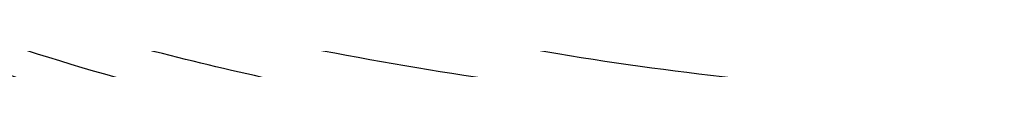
# Model space of a CAD drawing. Header units: millimetres. Extents: x -1444 to -1044, y -6 to 234.
# Tile 281 of 656: x -1435.3409 to -1434.3653, y -4.2413 to -4.2304. Entities that reach past the tile are written whole.
import ezdxf

# ---------------------------------------------------------------- set-up
doc = ezdxf.new("R2010")
doc.units = ezdxf.units.MM
doc.layers.add('Default', color=7, linetype='Continuous', true_color=0x000000)

msp = doc.modelspace()

# ---------------------------------------------------------------- linework, layer by layer
at = {"layer": 'Default'}
for points, knots in [([(-1436.315763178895, -4.253414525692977, 9.178992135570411), (-1436.315817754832, -4.088051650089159, 9.181085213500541), (-1436.284305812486, -3.835975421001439, 9.18427586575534), (-1436.178974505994, -3.510648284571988, 9.18839368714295), (-1436.063952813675, -3.269455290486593, 9.19144658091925), (-1435.914845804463, -3.041820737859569, 9.19432785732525), (-1435.73443678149, -2.83474450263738, 9.19694891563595), (-1435.52736084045, -2.654334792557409, 9.19923244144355), (-1435.299726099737, -2.50522689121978, 9.201119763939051), (-1435.058532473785, -2.390204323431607, 9.20257565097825), (-1434.733205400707, -2.284872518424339, 9.20390887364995), (-1434.481126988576, -2.253359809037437, 9.20430773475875), (-1434.315763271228, -2.253414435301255, 9.20430703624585)], [0, 0, 0, 0, 0.4976131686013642, 0.7586122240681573, 1.026730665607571, 1.299810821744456, 1.575438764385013, 1.851063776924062, 2.12413545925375, 2.392240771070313, 2.653223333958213, 3.150799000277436, 3.150799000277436, 3.150799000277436, 3.150799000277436]), ([(-1436.315763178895, -4.253414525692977, 9.178992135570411), (-1436.315817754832, -4.088051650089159, 9.181085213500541), (-1436.284305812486, -3.835975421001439, 9.18427586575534), (-1436.178974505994, -3.510648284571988, 9.18839368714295), (-1436.063952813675, -3.269455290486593, 9.19144658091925), (-1435.914845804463, -3.041820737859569, 9.19432785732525), (-1435.73443678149, -2.83474450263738, 9.19694891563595), (-1435.52736084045, -2.654334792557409, 9.19923244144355), (-1435.299726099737, -2.50522689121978, 9.201119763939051), (-1435.058532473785, -2.390204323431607, 9.20257565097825), (-1434.733205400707, -2.284872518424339, 9.20390887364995), (-1434.481126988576, -2.253359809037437, 9.20430773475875), (-1434.315763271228, -2.253414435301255, 9.20430703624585)], [0, 0, 0, 0, 0.4976131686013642, 0.7586122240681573, 1.026730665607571, 1.299810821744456, 1.575438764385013, 1.851063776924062, 2.12413545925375, 2.392240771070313, 2.653223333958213, 3.150799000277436, 3.150799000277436, 3.150799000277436, 3.150799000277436]), ([(-1436.315763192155, -4.230421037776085, 8.87564777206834), (-1436.315817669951, -4.06690887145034, 8.90065951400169), (-1436.284306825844, -3.817655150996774, 8.93878676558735), (-1436.178976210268, -3.495966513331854, 8.9879940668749), (-1436.063955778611, -3.257472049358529, 9.02447551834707), (-1435.914850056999, -3.032383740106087, 9.05890628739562), (-1435.734442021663, -2.827623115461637, 9.09022761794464), (-1435.527366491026, -2.649230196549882, 9.11751559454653), (-1435.299731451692, -2.50178869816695, 9.14006906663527), (-1435.058536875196, -2.388051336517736, 9.15746696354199), (-1434.73320988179, -2.283896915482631, 9.173398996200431), (-1434.481128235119, -2.252735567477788, 9.17816560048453), (-1434.315763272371, -2.252789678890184, 9.17815731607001)], [0, 0, 0, 0, 0.497727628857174, 0.7587820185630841, 1.026951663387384, 1.300076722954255, 1.575741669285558, 1.851395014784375, 2.124486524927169, 2.392604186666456, 2.653593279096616, 3.151172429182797, 3.151172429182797, 3.151172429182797, 3.151172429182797]), ([(-1436.315763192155, -4.230421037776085, 8.87564777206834), (-1436.315817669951, -4.06690887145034, 8.90065951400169), (-1436.284306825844, -3.817655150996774, 8.93878676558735), (-1436.178976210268, -3.495966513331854, 8.9879940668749), (-1436.063955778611, -3.257472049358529, 9.02447551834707), (-1435.914850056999, -3.032383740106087, 9.05890628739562), (-1435.734442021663, -2.827623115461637, 9.09022761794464), (-1435.527366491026, -2.649230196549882, 9.11751559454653), (-1435.299731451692, -2.50178869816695, 9.14006906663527), (-1435.058536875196, -2.388051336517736, 9.15746696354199), (-1434.73320988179, -2.283896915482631, 9.173398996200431), (-1434.481128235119, -2.252735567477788, 9.17816560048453), (-1434.315763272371, -2.252789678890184, 9.17815731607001)], [0, 0, 0, 0, 0.497727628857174, 0.7587820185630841, 1.026951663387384, 1.300076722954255, 1.575741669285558, 1.851395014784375, 2.124486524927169, 2.392604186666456, 2.653593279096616, 3.151172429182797, 3.151172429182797, 3.151172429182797, 3.151172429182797]), ([(-1436.315763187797, -4.243110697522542, 8.975339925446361), (-1436.315817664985, -4.078544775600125, 8.99207308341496), (-1436.284306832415, -3.827684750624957, 9.01758067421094), (-1436.178976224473, -3.503922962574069, 9.050500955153), (-1436.063955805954, -3.263891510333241, 9.07490748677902), (-1435.914850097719, -3.037352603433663, 9.09794208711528), (-1435.73444207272, -2.831272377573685, 9.11889643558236), (-1435.527366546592, -2.651729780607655, 9.13715242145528), (-1435.299731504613, -2.503338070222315, 9.15224096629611), (-1435.058536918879, -2.38886770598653, 9.163880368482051), (-1434.733209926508, -2.284042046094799, 9.174539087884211), (-1434.481128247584, -2.252679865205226, 9.177728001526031), (-1434.31576327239, -2.252734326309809, 9.177722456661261)], [-3.151176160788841, -3.151176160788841, -3.151176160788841, -3.151176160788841, -2.653447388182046, -2.3923924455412, -2.124222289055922, -1.85109678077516, -1.575431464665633, -1.299777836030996, -1.026686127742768, -0.7585683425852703, -0.497579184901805, 0, 0, 0, 0]), ([(-1436.315763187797, -4.243110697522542, 8.975339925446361), (-1436.315817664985, -4.078544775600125, 8.99207308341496), (-1436.284306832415, -3.827684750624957, 9.01758067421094), (-1436.178976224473, -3.503922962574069, 9.050500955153), (-1436.063955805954, -3.263891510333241, 9.07490748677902), (-1435.914850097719, -3.037352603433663, 9.09794208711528), (-1435.73444207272, -2.831272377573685, 9.11889643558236), (-1435.527366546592, -2.651729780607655, 9.13715242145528), (-1435.299731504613, -2.503338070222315, 9.15224096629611), (-1435.058536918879, -2.38886770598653, 9.163880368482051), (-1434.733209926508, -2.284042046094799, 9.174539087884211), (-1434.481128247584, -2.252679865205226, 9.177728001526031), (-1434.31576327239, -2.252734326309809, 9.177722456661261)], [-3.151176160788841, -3.151176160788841, -3.151176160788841, -3.151176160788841, -2.653447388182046, -2.3923924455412, -2.124222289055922, -1.85109678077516, -1.575431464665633, -1.299777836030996, -1.026686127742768, -0.7585683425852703, -0.497579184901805, 0, 0, 0, 0]), ([(-1436.315763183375, -4.250819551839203, 9.0765006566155), (-1436.315817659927, -4.08561713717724, 9.08488116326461), (-1436.284306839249, -3.833786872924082, 9.0976561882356), (-1436.178976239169, -3.508772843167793, 9.11414372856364), (-1436.063955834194, -3.267813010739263, 9.126367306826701), (-1435.914850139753, -3.040397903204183, 9.13790377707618), (-1435.734442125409, -2.833520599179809, 9.148398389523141), (-1435.527366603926, -2.653283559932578, 9.157541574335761), (-1435.299731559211, -2.504317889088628, 9.16509840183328), (-1435.058536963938, -2.389404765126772, 9.17092778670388), (-1434.73320997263, -2.284173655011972, 9.17626601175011), (-1434.481128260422, -2.252690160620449, 9.17786311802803), (-1434.315763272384, -2.252744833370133, 9.17786033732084)], [0, 0, 0, 0, 0.4977299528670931, 0.7587854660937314, 1.02695615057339, 1.300082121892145, 1.575747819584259, 1.85140174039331, 2.124493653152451, 2.39261156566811, 2.653600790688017, 3.151180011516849, 3.151180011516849, 3.151180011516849, 3.151180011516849]), ([(-1436.315763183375, -4.250819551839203, 9.0765006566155), (-1436.315817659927, -4.08561713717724, 9.08488116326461), (-1436.284306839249, -3.833786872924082, 9.0976561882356), (-1436.178976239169, -3.508772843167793, 9.11414372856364), (-1436.063955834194, -3.267813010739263, 9.126367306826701), (-1435.914850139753, -3.040397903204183, 9.13790377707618), (-1435.734442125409, -2.833520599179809, 9.148398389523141), (-1435.527366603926, -2.653283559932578, 9.157541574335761), (-1435.299731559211, -2.504317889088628, 9.16509840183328), (-1435.058536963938, -2.389404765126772, 9.17092778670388), (-1434.73320997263, -2.284173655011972, 9.17626601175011), (-1434.481128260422, -2.252690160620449, 9.17786311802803), (-1434.315763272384, -2.252744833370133, 9.17786033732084)], [0, 0, 0, 0, 0.4977299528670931, 0.7587854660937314, 1.02695615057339, 1.300082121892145, 1.575747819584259, 1.85140174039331, 2.124493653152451, 2.39261156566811, 2.653600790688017, 3.151180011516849, 3.151180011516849, 3.151180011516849, 3.151180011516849]), ([(-1436.315762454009, -4.246022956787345, 39.35368063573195), (-1436.315816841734, -4.080914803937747, 39.34313482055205), (-1436.284306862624, -3.829229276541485, 39.32705911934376), (-1436.178976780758, -3.504398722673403, 39.30631148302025), (-1436.063957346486, -3.263575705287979, 39.29092958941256), (-1435.914852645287, -3.036289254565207, 39.27641230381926), (-1435.734445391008, -2.829528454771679, 39.26320603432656), (-1435.527370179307, -2.649392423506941, 39.25170034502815), (-1435.299734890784, -2.500509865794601, 39.24219088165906), (-1435.058539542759, -2.385660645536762, 39.23485520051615), (-1434.733212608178, -2.280488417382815, 39.22813760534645), (-1434.481128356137, -2.249021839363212, 39.22612775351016), (-1434.315762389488, -2.249076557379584, 39.22613123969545)], [0, 0, 0, 0, 0.4978196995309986, 0.7589186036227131, 1.02712944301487, 1.300290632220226, 1.575985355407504, 1.851661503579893, 2.124768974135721, 2.392896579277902, 2.65389093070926, 3.151472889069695, 3.151472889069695, 3.151472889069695, 3.151472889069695]), ([(-1436.315762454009, -4.246022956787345, 39.35368063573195), (-1436.315816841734, -4.080914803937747, 39.34313482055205), (-1436.284306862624, -3.829229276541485, 39.32705911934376), (-1436.178976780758, -3.504398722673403, 39.30631148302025), (-1436.063957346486, -3.263575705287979, 39.29092958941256), (-1435.914852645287, -3.036289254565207, 39.27641230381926), (-1435.734445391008, -2.829528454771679, 39.26320603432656), (-1435.527370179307, -2.649392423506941, 39.25170034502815), (-1435.299734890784, -2.500509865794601, 39.24219088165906), (-1435.058539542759, -2.385660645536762, 39.23485520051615), (-1434.733212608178, -2.280488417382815, 39.22813760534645), (-1434.481128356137, -2.249021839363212, 39.22612775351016), (-1434.315762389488, -2.249076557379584, 39.22613123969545)], [0, 0, 0, 0, 0.4978196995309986, 0.7589186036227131, 1.02712944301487, 1.300290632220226, 1.575985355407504, 1.851661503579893, 2.124768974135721, 2.392896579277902, 2.65389093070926, 3.151472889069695, 3.151472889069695, 3.151472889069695, 3.151472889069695]), ([(-1436.315761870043, -4.253418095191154, 39.12211118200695), (-1436.31581643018, -4.088055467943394, 39.11947144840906), (-1436.284304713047, -3.835979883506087, 39.11544748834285), (-1436.178973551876, -3.510652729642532, 39.11025418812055), (-1436.063952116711, -3.26945992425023, 39.10640394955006), (-1435.91484536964, -3.041825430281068, 39.10277014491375), (-1435.734436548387, -2.834749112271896, 39.09946451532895), (-1435.527360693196, -2.654339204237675, 39.09658456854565), (-1435.299725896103, -2.505231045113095, 39.09420430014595), (-1435.058532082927, -2.390208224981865, 39.09236814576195), (-1434.733205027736, -2.284876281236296, 39.09068668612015), (-1434.481125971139, -2.253363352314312, 39.09018362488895), (-1434.315762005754, -2.25341799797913, 39.09018449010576)], [0, 0, 0, 0, 0.4976360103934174, 0.7586461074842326, 1.026774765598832, 1.299863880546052, 1.575499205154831, 1.851129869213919, 2.124205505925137, 2.392313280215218, 2.653297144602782, 3.15087350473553, 3.15087350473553, 3.15087350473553, 3.15087350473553]), ([(-1436.315761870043, -4.253418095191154, 39.12211118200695), (-1436.31581643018, -4.088055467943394, 39.11947144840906), (-1436.284304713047, -3.835979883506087, 39.11544748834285), (-1436.178973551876, -3.510652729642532, 39.11025418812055), (-1436.063952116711, -3.26945992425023, 39.10640394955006), (-1435.91484536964, -3.041825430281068, 39.10277014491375), (-1435.734436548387, -2.834749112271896, 39.09946451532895), (-1435.527360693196, -2.654339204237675, 39.09658456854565), (-1435.299725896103, -2.505231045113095, 39.09420430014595), (-1435.058532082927, -2.390208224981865, 39.09236814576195), (-1434.733205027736, -2.284876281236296, 39.09068668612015), (-1434.481125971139, -2.253363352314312, 39.09018362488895), (-1434.315762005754, -2.25341799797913, 39.09018449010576)], [0, 0, 0, 0, 0.4976360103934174, 0.7586461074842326, 1.026774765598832, 1.299863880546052, 1.575499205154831, 1.851129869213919, 2.124205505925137, 2.392313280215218, 2.653297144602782, 3.15087350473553, 3.15087350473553, 3.15087350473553, 3.15087350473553]), ([(-1434.315761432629, -4.485117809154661, 43.21656728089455), (-1434.481127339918, -4.485155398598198, 43.21660723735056), (-1434.733211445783, -4.463548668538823, 43.19364409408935), (-1435.058538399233, -4.391331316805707, 43.11689310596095), (-1435.299733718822, -4.312469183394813, 43.03308018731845), (-1435.52736901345, -4.210237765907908, 42.92443091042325), (-1435.734444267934, -4.086545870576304, 42.79297391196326), (-1435.914851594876, -3.944571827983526, 42.64208705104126), (-1436.063956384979, -3.788503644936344, 42.47622124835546), (-1436.178975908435, -3.623140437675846, 42.30047689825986), (-1436.28430606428, -3.400092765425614, 42.06342677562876), (-1436.315816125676, -3.227270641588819, 41.87975525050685), (-1436.315761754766, -3.11389767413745, 41.75926497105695)], [-3.151455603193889, -3.151455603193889, -3.151455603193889, -3.151455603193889, -2.653873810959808, -2.392879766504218, -2.124752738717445, -1.851646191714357, -1.575971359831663, -1.300278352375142, -1.027119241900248, -0.758910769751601, -0.4978144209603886, 0, 0, 0, 0]), ([(-1434.315761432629, -4.485117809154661, 43.21656728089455), (-1434.481127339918, -4.485155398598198, 43.21660723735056), (-1434.733211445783, -4.463548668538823, 43.19364409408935), (-1435.058538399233, -4.391331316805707, 43.11689310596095), (-1435.299733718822, -4.312469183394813, 43.03308018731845), (-1435.52736901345, -4.210237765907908, 42.92443091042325), (-1435.734444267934, -4.086545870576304, 42.79297391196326), (-1435.914851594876, -3.944571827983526, 42.64208705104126), (-1436.063956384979, -3.788503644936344, 42.47622124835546), (-1436.178975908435, -3.623140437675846, 42.30047689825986), (-1436.28430606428, -3.400092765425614, 42.06342677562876), (-1436.315816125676, -3.227270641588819, 41.87975525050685), (-1436.315761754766, -3.11389767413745, 41.75926497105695)], [-3.151455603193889, -3.151455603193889, -3.151455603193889, -3.151455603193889, -2.653873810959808, -2.392879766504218, -2.124752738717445, -1.851646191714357, -1.575971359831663, -1.300278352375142, -1.027119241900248, -0.758910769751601, -0.4978144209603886, 0, 0, 0, 0]), ([(-1434.315762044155, -4.332452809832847, 5.764929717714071), (-1434.481126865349, -4.332481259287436, 5.76488292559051), (-1434.733208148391, -4.316106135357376, 5.79181876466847), (-1435.058535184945, -4.261373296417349, 5.881850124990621), (-1435.299729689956, -4.201604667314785, 5.98016497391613), (-1435.527364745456, -4.124124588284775, 6.107613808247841), (-1435.734440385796, -4.030379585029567, 6.261817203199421), (-1435.914848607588, -3.922778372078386, 6.43881300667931), (-1436.063954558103, -3.804494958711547, 6.63338021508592), (-1436.178975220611, -3.679166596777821, 6.839535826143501), (-1436.28430602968, -3.510119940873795, 7.117604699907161), (-1436.315817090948, -3.379137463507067, 7.33306089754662), (-1436.315762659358, -3.293212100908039, 7.474401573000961)], [0, 0, 0, 0, 0.497578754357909, 0.7585670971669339, 1.026683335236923, 1.299772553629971, 1.575422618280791, 1.851083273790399, 2.124203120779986, 2.392366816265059, 2.65341477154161, 3.151129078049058, 3.151129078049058, 3.151129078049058, 3.151129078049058]), ([(-1434.315762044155, -4.332452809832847, 5.764929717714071), (-1434.481126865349, -4.332481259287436, 5.76488292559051), (-1434.733208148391, -4.316106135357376, 5.79181876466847), (-1435.058535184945, -4.261373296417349, 5.881850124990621), (-1435.299729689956, -4.201604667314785, 5.98016497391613), (-1435.527364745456, -4.124124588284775, 6.107613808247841), (-1435.734440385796, -4.030379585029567, 6.261817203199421), (-1435.914848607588, -3.922778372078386, 6.43881300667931), (-1436.063954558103, -3.804494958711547, 6.63338021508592), (-1436.178975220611, -3.679166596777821, 6.839535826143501), (-1436.28430602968, -3.510119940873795, 7.117604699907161), (-1436.315817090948, -3.379137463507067, 7.33306089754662), (-1436.315762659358, -3.293212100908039, 7.474401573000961)], [0, 0, 0, 0, 0.497578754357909, 0.7585670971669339, 1.026683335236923, 1.299772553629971, 1.575422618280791, 1.851083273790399, 2.124203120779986, 2.392366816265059, 2.65341477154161, 3.151129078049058, 3.151129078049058, 3.151129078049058, 3.151129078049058]), ([(-1434.31576322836, -4.494292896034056, 5.86873063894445), (-1434.481128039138, -4.494323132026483, 5.86868499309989), (-1434.733209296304, -4.476671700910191, 5.89480222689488), (-1435.058536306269, -4.41767421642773, 5.98209832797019), (-1435.29973077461, -4.353248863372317, 6.07742644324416), (-1435.527365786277, -4.269732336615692, 6.20100361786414), (-1435.734441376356, -4.168683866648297, 6.35052271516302), (-1435.914849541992, -4.052699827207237, 6.522141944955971), (-1436.063955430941, -3.925201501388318, 6.710798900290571), (-1436.178976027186, -3.790109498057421, 6.91069231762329), (-1436.284306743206, -3.607893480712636, 7.18031463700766), (-1436.315817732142, -3.466707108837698, 7.38922627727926), (-1436.315763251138, -3.374087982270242, 7.52627370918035)], [-3.151127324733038, -3.151127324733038, -3.151127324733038, -3.151127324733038, -2.653548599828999, -2.392560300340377, -2.124444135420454, -1.851355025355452, -1.575705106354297, -1.300044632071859, -1.026924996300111, -0.7587615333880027, -0.4977138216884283, 0, 0, 0, 0]), ([(-1434.31576322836, -4.494292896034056, 5.86873063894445), (-1434.481128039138, -4.494323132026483, 5.86868499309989), (-1434.733209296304, -4.476671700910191, 5.89480222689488), (-1435.058536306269, -4.41767421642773, 5.98209832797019), (-1435.29973077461, -4.353248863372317, 6.07742644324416), (-1435.527365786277, -4.269732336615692, 6.20100361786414), (-1435.734441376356, -4.168683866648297, 6.35052271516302), (-1435.914849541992, -4.052699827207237, 6.522141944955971), (-1436.063955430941, -3.925201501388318, 6.710798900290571), (-1436.178976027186, -3.790109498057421, 6.91069231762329), (-1436.284306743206, -3.607893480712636, 7.18031463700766), (-1436.315817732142, -3.466707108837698, 7.38922627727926), (-1436.315763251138, -3.374087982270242, 7.52627370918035)], [-3.151127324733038, -3.151127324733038, -3.151127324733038, -3.151127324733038, -2.653548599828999, -2.392560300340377, -2.124444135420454, -1.851355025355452, -1.575705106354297, -1.300044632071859, -1.026924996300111, -0.7587615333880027, -0.4977138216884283, 0, 0, 0, 0]), ([(-1434.315763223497, -4.650665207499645, 5.97997285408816), (-1434.481128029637, -4.650697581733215, 5.979928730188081), (-1434.733209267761, -4.631813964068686, 6.005169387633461), (-1435.058536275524, -4.568697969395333, 6.08953560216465), (-1435.299730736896, -4.499775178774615, 6.18166426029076), (-1435.527365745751, -4.410428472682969, 6.30109387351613), (-1435.734441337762, -4.302325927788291, 6.445594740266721), (-1435.914849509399, -4.178245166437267, 6.61145401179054), (-1436.063955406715, -4.041846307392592, 6.793779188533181), (-1436.178976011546, -3.897323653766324, 6.98696371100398), (-1436.284306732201, -3.702387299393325, 7.24753686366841), (-1436.315817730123, -3.551344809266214, 7.449436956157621), (-1436.315763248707, -3.452260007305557, 7.58188476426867)], [-3.151125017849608, -3.151125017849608, -3.151125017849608, -3.151125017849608, -2.653546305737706, -2.392558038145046, -2.124441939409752, -1.851352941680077, -1.575703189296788, -1.300042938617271, -1.026923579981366, -0.7587604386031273, -0.4977130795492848, 0, 0, 0, 0]), ([(-1434.315763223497, -4.650665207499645, 5.97997285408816), (-1434.481128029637, -4.650697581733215, 5.979928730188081), (-1434.733209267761, -4.631813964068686, 6.005169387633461), (-1435.058536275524, -4.568697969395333, 6.08953560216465), (-1435.299730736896, -4.499775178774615, 6.18166426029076), (-1435.527365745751, -4.410428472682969, 6.30109387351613), (-1435.734441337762, -4.302325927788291, 6.445594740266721), (-1435.914849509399, -4.178245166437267, 6.61145401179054), (-1436.063955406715, -4.041846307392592, 6.793779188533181), (-1436.178976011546, -3.897323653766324, 6.98696371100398), (-1436.284306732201, -3.702387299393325, 7.24753686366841), (-1436.315817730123, -3.551344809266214, 7.449436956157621), (-1436.315763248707, -3.452260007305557, 7.58188476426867)], [-3.151125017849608, -3.151125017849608, -3.151125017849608, -3.151125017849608, -2.653546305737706, -2.392558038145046, -2.124441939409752, -1.851352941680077, -1.575703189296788, -1.300042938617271, -1.026923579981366, -0.7587604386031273, -0.4977130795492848, 0, 0, 0, 0]), ([(-1434.315763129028, -6.127995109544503, 8.18218273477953), (-1434.481128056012, -6.128048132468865, 8.18216908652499), (-1434.733209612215, -6.097520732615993, 8.190031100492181), (-1435.05853661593, -5.995485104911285, 8.216309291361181), (-1435.299731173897, -5.884061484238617, 8.24500525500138), (-1435.527366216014, -5.739619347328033, 8.28220478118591), (-1435.734441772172, -5.564855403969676, 8.327213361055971), (-1435.914849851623, -5.364260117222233, 8.378874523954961), (-1436.063955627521, -5.143750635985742, 8.435664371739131), (-1436.178976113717, -4.910107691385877, 8.495836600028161), (-1436.28430677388, -4.594962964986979, 8.57699873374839), (-1436.315817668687, -4.350779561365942, 8.639885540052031), (-1436.315763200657, -4.190593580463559, 8.68113971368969)], [-3.151161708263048, -3.151161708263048, -3.151161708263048, -3.151161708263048, -2.653582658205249, -2.392593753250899, -2.12447644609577, -1.851385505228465, -1.575732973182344, -1.300069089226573, -1.026945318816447, -0.7587771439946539, -0.4977243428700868, 0, 0, 0, 0]), ([(-1434.315763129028, -6.127995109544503, 8.18218273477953), (-1434.481128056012, -6.128048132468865, 8.18216908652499), (-1434.733209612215, -6.097520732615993, 8.190031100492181), (-1435.05853661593, -5.995485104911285, 8.216309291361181), (-1435.299731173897, -5.884061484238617, 8.24500525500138), (-1435.527366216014, -5.739619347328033, 8.28220478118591), (-1435.734441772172, -5.564855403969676, 8.327213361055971), (-1435.914849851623, -5.364260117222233, 8.378874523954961), (-1436.063955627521, -5.143750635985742, 8.435664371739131), (-1436.178976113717, -4.910107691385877, 8.495836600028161), (-1436.28430677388, -4.594962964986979, 8.57699873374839), (-1436.315817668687, -4.350779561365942, 8.639885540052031), (-1436.315763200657, -4.190593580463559, 8.68113971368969)], [-3.151161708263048, -3.151161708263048, -3.151161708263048, -3.151161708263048, -2.653582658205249, -2.392593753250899, -2.12447644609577, -1.851385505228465, -1.575732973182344, -1.300069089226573, -1.026945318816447, -0.7587771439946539, -0.4977243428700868, 0, 0, 0, 0]), ([(-1434.315760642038, -6.152588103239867, 40.18755588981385), (-1434.48112656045, -6.152641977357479, 40.18756629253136), (-1434.73321069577, -6.121682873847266, 40.18159186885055), (-1435.058537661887, -6.018206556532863, 40.16162320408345), (-1435.29973300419, -5.90520927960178, 40.13981719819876), (-1435.527368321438, -5.75872741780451, 40.11154939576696), (-1435.734443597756, -5.581495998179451, 40.07734759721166), (-1435.914850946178, -5.378069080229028, 40.03809063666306), (-1436.063955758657, -5.154447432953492, 39.99493653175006), (-1436.17897530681, -4.91750744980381, 39.94921227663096), (-1436.284305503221, -4.597914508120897, 39.88753779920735), (-1436.315815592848, -4.35028705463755, 39.83975109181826), (-1436.315761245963, -4.187841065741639, 39.80840255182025)], [-3.151458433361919, -3.151458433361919, -3.151458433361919, -3.151458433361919, -2.653876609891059, -2.392882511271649, -2.124755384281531, -1.85164868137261, -1.575973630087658, -1.300280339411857, -1.027120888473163, -0.7589120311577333, -0.4978152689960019, 0, 0, 0, 0]), ([(-1434.315760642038, -6.152588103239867, 40.18755588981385), (-1434.48112656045, -6.152641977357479, 40.18756629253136), (-1434.73321069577, -6.121682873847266, 40.18159186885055), (-1435.058537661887, -6.018206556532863, 40.16162320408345), (-1435.29973300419, -5.90520927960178, 40.13981719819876), (-1435.527368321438, -5.75872741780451, 40.11154939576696), (-1435.734443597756, -5.581495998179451, 40.07734759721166), (-1435.914850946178, -5.378069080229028, 40.03809063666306), (-1436.063955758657, -5.154447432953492, 39.99493653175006), (-1436.17897530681, -4.91750744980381, 39.94921227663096), (-1436.284305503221, -4.597914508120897, 39.88753779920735), (-1436.315815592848, -4.35028705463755, 39.83975109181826), (-1436.315761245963, -4.187841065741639, 39.80840255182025)], [-3.151458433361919, -3.151458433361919, -3.151458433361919, -3.151458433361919, -2.653876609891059, -2.392882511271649, -2.124755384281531, -1.85164868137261, -1.575973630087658, -1.300280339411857, -1.027120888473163, -0.7589120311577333, -0.4978152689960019, 0, 0, 0, 0]), ([(-1434.315763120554, -6.172800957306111, 8.3760290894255), (-1434.481128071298, -6.172854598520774, 8.37601810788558), (-1434.73320968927, -6.141972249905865, 8.38234457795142), (-1435.058536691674, -6.038750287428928, 8.40349031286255), (-1435.299731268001, -5.926031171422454, 8.4265816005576), (-1435.527366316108, -5.779909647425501, 8.45651559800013), (-1435.734441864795, -5.603113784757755, 8.49273344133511), (-1435.914849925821, -5.400186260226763, 8.53430453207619), (-1436.063955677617, -5.177113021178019, 8.580002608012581), (-1436.178976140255, -4.940753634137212, 8.6284224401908), (-1436.284306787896, -4.621944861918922, 8.69373258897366), (-1436.315817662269, -4.374922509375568, 8.74433679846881), (-1436.315763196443, -4.212874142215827, 8.77753350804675)], [-3.151168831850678, -3.151168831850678, -3.151168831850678, -3.151168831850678, -2.653589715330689, -2.39260068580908, -2.124483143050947, -1.851391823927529, -1.57573875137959, -1.300074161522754, -1.026949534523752, -0.7587803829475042, -0.4977265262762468, 0, 0, 0, 0]), ([(-1434.315763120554, -6.172800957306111, 8.3760290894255), (-1434.481128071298, -6.172854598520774, 8.37601810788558), (-1434.73320968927, -6.141972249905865, 8.38234457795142), (-1435.058536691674, -6.038750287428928, 8.40349031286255), (-1435.299731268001, -5.926031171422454, 8.4265816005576), (-1435.527366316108, -5.779909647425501, 8.45651559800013), (-1435.734441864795, -5.603113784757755, 8.49273344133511), (-1435.914849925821, -5.400186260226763, 8.53430453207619), (-1436.063955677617, -5.177113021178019, 8.580002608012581), (-1436.178976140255, -4.940753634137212, 8.6284224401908), (-1436.284306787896, -4.621944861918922, 8.69373258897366), (-1436.315817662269, -4.374922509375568, 8.74433679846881), (-1436.315763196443, -4.212874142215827, 8.77753350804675)], [-3.151168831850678, -3.151168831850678, -3.151168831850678, -3.151168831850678, -2.653589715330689, -2.39260068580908, -2.124483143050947, -1.851391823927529, -1.57573875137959, -1.300074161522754, -1.026949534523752, -0.7587803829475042, -0.4977265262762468, 0, 0, 0, 0]), ([(-1434.315761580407, -6.208856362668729, 39.83679465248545), (-1434.481127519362, -6.208910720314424, 39.83680205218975), (-1434.733211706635, -6.17763551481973, 39.83279800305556), (-1435.058538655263, -6.073102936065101, 39.81941370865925), (-1435.299733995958, -5.958952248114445, 39.80479761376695), (-1435.52736929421, -5.810975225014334, 39.78585009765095), (-1435.734444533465, -5.631934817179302, 39.76292493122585), (-1435.914851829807, -5.426431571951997, 39.73661118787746), (-1436.063956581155, -5.200527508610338, 39.70768508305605), (-1436.178976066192, -4.961169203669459, 39.67703610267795), (-1436.284306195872, -4.638314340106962, 39.63569555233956), (-1436.315816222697, -4.388159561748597, 39.60366388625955), (-1436.315761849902, -4.224055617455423, 39.58265074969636)], [-3.151465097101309, -3.151465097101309, -3.151465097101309, -3.151465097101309, -2.653883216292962, -2.392889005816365, -2.124761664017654, -1.851654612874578, -1.575979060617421, -1.300285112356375, -1.027124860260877, -0.75891508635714, -0.4978173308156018, 0, 0, 0, 0]), ([(-1434.315761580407, -6.208856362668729, 39.83679465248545), (-1434.481127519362, -6.208910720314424, 39.83680205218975), (-1434.733211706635, -6.17763551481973, 39.83279800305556), (-1435.058538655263, -6.073102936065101, 39.81941370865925), (-1435.299733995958, -5.958952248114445, 39.80479761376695), (-1435.52736929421, -5.810975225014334, 39.78585009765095), (-1435.734444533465, -5.631934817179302, 39.76292493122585), (-1435.914851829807, -5.426431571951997, 39.73661118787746), (-1436.063956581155, -5.200527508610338, 39.70768508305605), (-1436.178976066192, -4.961169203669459, 39.67703610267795), (-1436.284306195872, -4.638314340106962, 39.63569555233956), (-1436.315816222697, -4.388159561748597, 39.60366388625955), (-1436.315761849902, -4.224055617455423, 39.58265074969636)], [-3.151465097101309, -3.151465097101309, -3.151465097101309, -3.151465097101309, -2.653883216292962, -2.392889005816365, -2.124761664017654, -1.851654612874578, -1.575979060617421, -1.300285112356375, -1.027124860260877, -0.75891508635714, -0.4978173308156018, 0, 0, 0, 0]), ([(-1434.315763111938, -6.208052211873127, 8.573138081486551), (-1434.48112807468, -6.208106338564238, 8.57312980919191), (-1434.733209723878, -6.176945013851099, 8.57789643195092), (-1435.058536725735, -6.072790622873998, 8.59382848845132), (-1435.299731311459, -5.959053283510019, 8.61122640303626), (-1435.527366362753, -5.811611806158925, 8.63377989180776), (-1435.734441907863, -5.633218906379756, 8.66106788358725), (-1435.91484995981, -5.428458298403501, 8.692389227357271), (-1436.063955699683, -5.203370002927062, 8.72682000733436), (-1436.178976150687, -4.964875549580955, 8.763301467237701), (-1436.284306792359, -4.643186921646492, 8.8125087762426), (-1436.315817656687, -4.393933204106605, 8.8506360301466), (-1436.315763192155, -4.230421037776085, 8.87564777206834)], [-3.151172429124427, -3.151172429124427, -3.151172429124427, -3.151172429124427, -2.653593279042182, -2.392604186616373, -2.124486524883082, -1.851395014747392, -1.575741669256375, -1.300076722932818, -1.026951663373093, -0.7587820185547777, -0.4977276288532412, 0, 0, 0, 0]), ([(-1434.315763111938, -6.208052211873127, 8.573138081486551), (-1434.48112807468, -6.208106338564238, 8.57312980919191), (-1434.733209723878, -6.176945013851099, 8.57789643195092), (-1435.058536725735, -6.072790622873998, 8.59382848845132), (-1435.299731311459, -5.959053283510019, 8.61122640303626), (-1435.527366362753, -5.811611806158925, 8.63377989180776), (-1435.734441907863, -5.633218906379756, 8.66106788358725), (-1435.91484995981, -5.428458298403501, 8.692389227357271), (-1436.063955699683, -5.203370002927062, 8.72682000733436), (-1436.178976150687, -4.964875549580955, 8.763301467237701), (-1436.284306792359, -4.643186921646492, 8.8125087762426), (-1436.315817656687, -4.393933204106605, 8.8506360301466), (-1436.315763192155, -4.230421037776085, 8.87564777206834)], [-3.151172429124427, -3.151172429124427, -3.151172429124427, -3.151172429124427, -2.653593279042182, -2.392604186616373, -2.124486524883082, -1.851395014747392, -1.575741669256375, -1.300076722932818, -1.026951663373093, -0.7587820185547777, -0.4977276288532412, 0, 0, 0, 0])]:
    msp.add_open_spline(points, degree=3, knots=knots, dxfattribs=at)
for points, weights, knots in [([(-1434.315761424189, -4.266484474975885, 43.40966473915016), (-1436.315761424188, -4.266484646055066, 43.40966502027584), (-1436.31576174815, -2.942525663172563, 41.91062112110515), (-1436.31576174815, -2.94252557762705, 41.9106210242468), (-1436.31576174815, -2.942525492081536, 41.91062092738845)], [0.9999999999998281, 0.707106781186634, 1, 0.9999999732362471, 0.9999999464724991], [9.219123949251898e-13, 9.219123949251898e-13, 9.219123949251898e-13, 3.14159265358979, 3.14159265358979, 3.14159294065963, 3.14159294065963, 3.14159294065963]), ([(-1434.315761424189, -4.266484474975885, 43.40966473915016), (-1436.315761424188, -4.266484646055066, 43.40966502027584), (-1436.31576174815, -2.942525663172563, 41.91062112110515), (-1436.31576174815, -2.94252557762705, 41.9106210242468), (-1436.31576174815, -2.942525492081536, 41.91062092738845)], [0.9999999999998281, 0.707106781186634, 1, 0.9999999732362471, 0.9999999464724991], [9.219123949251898e-13, 9.219123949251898e-13, 9.219123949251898e-13, 3.14159265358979, 3.14159265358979, 3.14159294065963, 3.14159294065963, 3.14159294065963]), ([(-1434.315761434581, -4.529655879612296, 43.17193174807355), (-1436.31576143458, -4.529656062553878, 43.17193201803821), (-1436.315761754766, -3.113897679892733, 41.75926496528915), (-1436.315761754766, -3.113897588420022, 41.75926487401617), (-1436.315761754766, -3.113897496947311, 41.75926478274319)], [0.9999999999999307, 0.7071067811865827, 1, 0.999999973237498, 0.9999999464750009], [3.712005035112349e-13, 3.712005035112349e-13, 3.712005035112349e-13, 3.14159265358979, 3.14159265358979, 3.141592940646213, 3.141592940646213, 3.141592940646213]), ([(-1434.315761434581, -4.529655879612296, 43.17193174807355), (-1436.31576143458, -4.529656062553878, 43.17193201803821), (-1436.315761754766, -3.113897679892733, 41.75926496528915), (-1436.315761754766, -3.113897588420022, 41.75926487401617), (-1436.315761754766, -3.113897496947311, 41.75926478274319)], [0.9999999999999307, 0.7071067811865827, 1, 0.999999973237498, 0.9999999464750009], [3.712005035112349e-13, 3.712005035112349e-13, 3.712005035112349e-13, 3.14159265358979, 3.14159265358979, 3.141592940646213, 3.141592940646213, 3.141592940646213]), ([(-1434.315761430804, -4.437856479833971, 43.25830859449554), (-1436.315761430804, -4.437856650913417, 43.25830887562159), (-1436.315761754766, -3.113897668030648, 41.75926497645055), (-1436.315761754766, -3.113897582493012, 41.75926487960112), (-1436.315761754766, -3.113897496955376, 41.75926478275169)], [0.9999999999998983, 0.7071067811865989, 1, 0.9999999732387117, 0.9999999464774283], [5.458083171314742e-13, 5.458083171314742e-13, 5.458083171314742e-13, 3.14159265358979, 3.14159265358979, 3.141592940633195, 3.141592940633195, 3.141592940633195]), ([(-1434.315761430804, -4.437856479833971, 43.25830859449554), (-1436.315761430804, -4.437856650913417, 43.25830887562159), (-1436.315761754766, -3.113897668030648, 41.75926497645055), (-1436.315761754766, -3.113897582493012, 41.75926487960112), (-1436.315761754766, -3.113897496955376, 41.75926478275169)], [0.9999999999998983, 0.7071067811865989, 1, 0.9999999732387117, 0.9999999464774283], [5.458083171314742e-13, 5.458083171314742e-13, 5.458083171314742e-13, 3.14159265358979, 3.14159265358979, 3.141592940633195, 3.141592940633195, 3.141592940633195]), ([(-1434.315761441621, -4.690391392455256, 43.01084449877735), (-1436.315761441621, -4.690391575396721, 43.01084476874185), (-1436.315761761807, -3.274633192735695, 41.59817771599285), (-1436.315761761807, -3.27463310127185, 41.59817762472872), (-1436.315761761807, -3.274633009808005, 41.59817753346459)], [0.9999999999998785, 0.7071067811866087, 1, 0.999999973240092, 0.999999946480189], [6.519126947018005e-13, 6.519126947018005e-13, 6.519126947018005e-13, 3.14159265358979, 3.14159265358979, 3.141592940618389, 3.141592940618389, 3.141592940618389]), ([(-1434.315761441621, -4.690391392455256, 43.01084449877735), (-1436.315761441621, -4.690391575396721, 43.01084476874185), (-1436.315761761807, -3.274633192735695, 41.59817771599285), (-1436.315761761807, -3.27463310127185, 41.59817762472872), (-1436.315761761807, -3.274633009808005, 41.59817753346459)], [0.9999999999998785, 0.7071067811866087, 1, 0.999999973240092, 0.999999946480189], [6.519126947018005e-13, 6.519126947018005e-13, 6.519126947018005e-13, 3.14159265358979, 3.14159265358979, 3.141592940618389, 3.141592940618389, 3.141592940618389]), ([(-1434.315762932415, -4.453847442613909, 5.84278975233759), (-1436.315762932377, -4.453837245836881, 5.84278283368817), (-1436.3157632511, -3.37408277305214, 7.526270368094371), (-1436.31576325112, -3.374013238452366, 7.526378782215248), (-1436.315763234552, -3.373943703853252, 7.526487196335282)], [1, 0.707106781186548, 1, 0.9999733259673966, 0.9999466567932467], [0, 0, 0, 3.14159265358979, 3.14159265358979, 3.141878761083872, 3.141878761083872, 3.141878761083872]), ([(-1434.315762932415, -4.453847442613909, 5.84278975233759), (-1436.315762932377, -4.453837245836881, 5.84278283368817), (-1436.3157632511, -3.37408277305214, 7.526270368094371), (-1436.31576325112, -3.374013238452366, 7.526378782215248), (-1436.315763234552, -3.373943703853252, 7.526487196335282)], [1, 0.707106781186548, 1, 0.9999733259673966, 0.9999466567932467], [0, 0, 0, 3.14159265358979, 3.14159265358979, 3.141878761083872, 3.141878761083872, 3.141878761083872]), ([(-1434.315763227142, -4.53344595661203, 5.89658386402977), (-1436.315763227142, -4.533446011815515, 5.89658387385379), (-1436.315763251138, -3.374093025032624, 7.5262772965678), (-1436.31576325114, -3.374018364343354, 7.526382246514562), (-1436.315763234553, -3.373943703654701, 7.526487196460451)], [1, 0.707106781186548, 1, 0.9999733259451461, 0.9999466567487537], [0, 0, 0, 3.14159265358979, 3.14159265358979, 3.141878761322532, 3.141878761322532, 3.141878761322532]), ([(-1434.315763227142, -4.53344595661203, 5.89658386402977), (-1436.315763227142, -4.533446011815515, 5.89658387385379), (-1436.315763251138, -3.374093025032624, 7.5262772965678), (-1436.31576325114, -3.374018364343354, 7.526382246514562), (-1436.315763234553, -3.373943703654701, 7.526487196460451)], [1, 0.707106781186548, 1, 0.9999733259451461, 0.9999466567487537], [0, 0, 0, 3.14159265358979, 3.14159265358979, 3.141878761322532, 3.141878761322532, 3.141878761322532]), ([(-1434.315763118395, -6.181637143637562, 8.425437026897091), (-1436.315763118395, -6.181637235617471, 8.42543709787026), (-1436.315763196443, -4.212874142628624, 8.77753351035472), (-1436.315763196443, -4.21287409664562, 8.777533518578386), (-1436.315763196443, -4.212874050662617, 8.777533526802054)], [1, 0.707106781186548, 1, 0.9999999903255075, 0.9999999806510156], [0, 0, 0, 3.14159265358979, 3.14159265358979, 3.141592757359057, 3.141592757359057, 3.141592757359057]), ([(-1434.315763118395, -6.181637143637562, 8.425437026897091), (-1436.315763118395, -6.181637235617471, 8.42543709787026), (-1436.315763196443, -4.212874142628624, 8.77753351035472), (-1436.315763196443, -4.21287409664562, 8.777533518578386), (-1436.315763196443, -4.212874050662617, 8.777533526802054)], [1, 0.707106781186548, 1, 0.9999999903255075, 0.9999999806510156], [0, 0, 0, 3.14159265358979, 3.14159265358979, 3.141592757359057, 3.141592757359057, 3.141592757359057]), ([(-1434.315763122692, -6.161497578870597, 8.327126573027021), (-1436.315763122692, -6.161497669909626, 8.327126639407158), (-1436.315763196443, -4.212874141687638, 8.77753350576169), (-1436.315763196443, -4.212874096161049, 8.777533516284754), (-1436.315763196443, -4.212874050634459, 8.777533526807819)], [1, 0.707106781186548, 1, 0.9999999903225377, 0.9999999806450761], [0, 0, 0, 3.14159265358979, 3.14159265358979, 3.141592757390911, 3.141592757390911, 3.141592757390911]), ([(-1434.315763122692, -6.161497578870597, 8.327126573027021), (-1436.315763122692, -6.161497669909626, 8.327126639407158), (-1436.315763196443, -4.212874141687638, 8.77753350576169), (-1436.315763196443, -4.212874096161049, 8.777533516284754), (-1436.315763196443, -4.212874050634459, 8.777533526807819)], [1, 0.707106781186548, 1, 0.9999999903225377, 0.9999999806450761], [0, 0, 0, 3.14159265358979, 3.14159265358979, 3.141592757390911, 3.141592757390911, 3.141592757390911]), ([(-1434.315761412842, -6.198808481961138, 39.89943044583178), (-1436.315761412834, -6.198808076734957, 39.89943573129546), (-1436.315761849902, -4.224055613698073, 39.58265077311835), (-1436.315761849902, -4.224055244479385, 39.58265071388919), (-1436.315761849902, -4.224054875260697, 39.58265065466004)], [0.9999999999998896, 0.7071067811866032, 1, 0.99999992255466, 0.9999998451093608], [5.906799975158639e-13, 5.906799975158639e-13, 5.906799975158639e-13, 3.14159265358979, 3.14159265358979, 3.141593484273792, 3.141593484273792, 3.141593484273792]), ([(-1434.315761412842, -6.198808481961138, 39.89943044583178), (-1436.315761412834, -6.198808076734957, 39.89943573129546), (-1436.315761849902, -4.224055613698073, 39.58265077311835), (-1436.315761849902, -4.224055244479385, 39.58265071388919), (-1436.315761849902, -4.224054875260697, 39.58265065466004)], [0.9999999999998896, 0.7071067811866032, 1, 0.99999992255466, 0.9999998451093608], [5.906799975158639e-13, 5.906799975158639e-13, 5.906799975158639e-13, 3.14159265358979, 3.14159265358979, 3.141593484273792, 3.141593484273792, 3.141593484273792]), ([(-1434.315761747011, -6.214914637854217, 39.77364799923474), (-1436.315761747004, -6.214914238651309, 39.77365323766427), (-1436.315761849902, -4.224055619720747, 39.58265072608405), (-1436.315761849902, -4.224055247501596, 39.58265069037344), (-1436.315761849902, -4.224054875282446, 39.58265065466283)], [1.000000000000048, 0.7071067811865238, 1, 0.9999999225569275, 0.999999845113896], [-2.591503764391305e-13, -2.591503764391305e-13, -2.591503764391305e-13, 3.14159265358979, 3.14159265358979, 3.141593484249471, 3.141593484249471, 3.141593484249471]), ([(-1434.315761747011, -6.214914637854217, 39.77364799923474), (-1436.315761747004, -6.214914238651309, 39.77365323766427), (-1436.315761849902, -4.224055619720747, 39.58265072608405), (-1436.315761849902, -4.224055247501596, 39.58265069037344), (-1436.315761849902, -4.224054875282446, 39.58265065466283)], [1.000000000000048, 0.7071067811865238, 1, 0.9999999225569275, 0.999999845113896], [-2.591503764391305e-13, -2.591503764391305e-13, -2.591503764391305e-13, 3.14159265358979, 3.14159265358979, 3.141593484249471, 3.141593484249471, 3.141593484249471]), ([(-1434.315763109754, -6.214412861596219, 8.6231084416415), (-1436.315763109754, -6.214412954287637, 8.623108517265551), (-1436.315763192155, -4.230421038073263, 8.87564777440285), (-1436.315763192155, -4.230420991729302, 8.875647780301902), (-1436.315763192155, -4.230420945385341, 8.875647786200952)], [1, 0.707106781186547, 1, 0.9999999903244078, 0.9999999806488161], [0, 0, 0, 3.14159265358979, 3.14159265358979, 3.141592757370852, 3.141592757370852, 3.141592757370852]), ([(-1434.315763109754, -6.214412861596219, 8.6231084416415), (-1436.315763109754, -6.214412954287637, 8.623108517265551), (-1436.315763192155, -4.230421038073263, 8.87564777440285), (-1436.315763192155, -4.230420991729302, 8.875647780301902), (-1436.315763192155, -4.230420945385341, 8.875647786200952)], [1, 0.707106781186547, 1, 0.9999999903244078, 0.9999999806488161], [0, 0, 0, 3.14159265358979, 3.14159265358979, 3.141592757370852, 3.141592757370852, 3.141592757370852]), ([(-1434.315763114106, -6.199184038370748, 8.523551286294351), (-1436.315763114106, -6.199184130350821, 8.52355135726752), (-1436.315763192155, -4.23042103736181, 8.87564776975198), (-1436.315763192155, -4.230420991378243, 8.875647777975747), (-1436.315763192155, -4.230420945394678, 8.875647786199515)], [1, 0.707106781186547, 1, 0.9999999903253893, 0.9999999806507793], [0, 0, 0, 3.14159265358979, 3.14159265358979, 3.141592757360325, 3.141592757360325, 3.141592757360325]), ([(-1434.315763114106, -6.199184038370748, 8.523551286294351), (-1436.315763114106, -6.199184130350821, 8.52355135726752), (-1436.315763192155, -4.23042103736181, 8.87564776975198), (-1436.315763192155, -4.230420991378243, 8.875647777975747), (-1436.315763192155, -4.230420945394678, 8.875647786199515)], [1, 0.707106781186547, 1, 0.9999999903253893, 0.9999999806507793], [0, 0, 0, 3.14159265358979, 3.14159265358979, 3.141592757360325, 3.141592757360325, 3.141592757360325]), ([(-1434.315763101, -6.237328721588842, 8.823372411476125), (-1436.315763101, -6.23732881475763, 8.82337249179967), (-1436.315763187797, -4.243110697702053, 8.97533992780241), (-1436.315763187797, -4.243110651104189, 8.975339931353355), (-1436.315763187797, -4.243110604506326, 8.9753399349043)], [0.999999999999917, 0.7071067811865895, 1, 0.999999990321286, 0.9999999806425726], [4.460180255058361e-13, 4.460180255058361e-13, 4.460180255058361e-13, 3.14159265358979, 3.14159265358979, 3.141592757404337, 3.141592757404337, 3.141592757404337]), ([(-1434.315763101, -6.237328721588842, 8.823372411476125), (-1436.315763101, -6.23732881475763, 8.82337249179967), (-1436.315763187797, -4.243110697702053, 8.97533992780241), (-1436.315763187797, -4.243110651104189, 8.975339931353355), (-1436.315763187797, -4.243110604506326, 8.9753399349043)], [0.999999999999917, 0.7071067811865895, 1, 0.999999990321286, 0.9999999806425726], [4.460180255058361e-13, 4.460180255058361e-13, 4.460180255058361e-13, 3.14159265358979, 3.14159265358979, 3.141592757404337, 3.141592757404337, 3.141592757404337]), ([(-1434.315763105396, -6.227102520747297, 8.7228005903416), (-1436.315763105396, -6.227102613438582, 8.722800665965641), (-1436.315763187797, -4.243110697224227, 8.97533992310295), (-1436.315763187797, -4.243110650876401, 8.975339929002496), (-1436.315763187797, -4.243110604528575, 8.975339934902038)], [1, 0.707106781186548, 1, 0.9999999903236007, 0.999999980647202], [0, 0, 0, 3.14159265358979, 3.14159265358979, 3.141592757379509, 3.141592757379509, 3.141592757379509]), ([(-1434.315763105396, -6.227102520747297, 8.7228005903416), (-1436.315763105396, -6.227102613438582, 8.722800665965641), (-1436.315763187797, -4.243110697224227, 8.97533992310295), (-1436.315763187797, -4.243110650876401, 8.975339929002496), (-1436.315763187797, -4.243110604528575, 8.975339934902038)], [1, 0.707106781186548, 1, 0.9999999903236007, 0.999999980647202], [0, 0, 0, 3.14159265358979, 3.14159265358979, 3.141592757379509, 3.141592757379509, 3.141592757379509]), ([(-1434.315763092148, -6.250178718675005, 9.025878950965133), (-1436.315763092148, -6.250178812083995, 9.025879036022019), (-1436.315763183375, -4.250819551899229, 9.07650065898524), (-1436.315763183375, -4.250819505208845, 9.076500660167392), (-1436.315763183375, -4.250819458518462, 9.076500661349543)], [0.999999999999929, 0.7071067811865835, 1, 0.999999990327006, 0.9999999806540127], [3.810955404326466e-13, 3.810955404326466e-13, 3.810955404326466e-13, 3.14159265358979, 3.14159265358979, 3.141592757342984, 3.141592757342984, 3.141592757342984]), ([(-1434.315763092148, -6.250178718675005, 9.025878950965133), (-1436.315763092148, -6.250178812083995, 9.025879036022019), (-1436.315763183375, -4.250819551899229, 9.07650065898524), (-1436.315763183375, -4.250819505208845, 9.076500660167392), (-1436.315763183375, -4.250819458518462, 9.076500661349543)], [0.999999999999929, 0.7071067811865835, 1, 0.999999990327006, 0.9999999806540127], [3.810955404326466e-13, 3.810955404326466e-13, 3.810955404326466e-13, 3.14159265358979, 3.14159265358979, 3.141592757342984, 3.141592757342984, 3.141592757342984]), ([(-1434.315763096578, -6.245037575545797, 8.924533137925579), (-1436.315763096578, -6.245037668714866, 8.924533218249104), (-1436.315763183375, -4.250819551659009, 9.076500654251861), (-1436.315763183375, -4.250819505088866, 9.076500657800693), (-1436.315763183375, -4.250819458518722, 9.076500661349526)], [0.9999999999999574, 0.7071067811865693, 1, 0.9999999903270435, 0.9999999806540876], [2.289725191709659e-13, 2.289725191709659e-13, 2.289725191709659e-13, 3.14159265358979, 3.14159265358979, 3.141592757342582, 3.141592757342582, 3.141592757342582]), ([(-1434.315763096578, -6.245037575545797, 8.924533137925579), (-1436.315763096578, -6.245037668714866, 8.924533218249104), (-1436.315763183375, -4.250819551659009, 9.076500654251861), (-1436.315763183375, -4.250819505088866, 9.076500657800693), (-1436.315763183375, -4.250819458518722, 9.076500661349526)], [0.9999999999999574, 0.7071067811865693, 1, 0.9999999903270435, 0.9999999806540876], [2.289725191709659e-13, 2.289725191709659e-13, 2.289725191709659e-13, 3.14159265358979, 3.14159265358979, 3.141592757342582, 3.141592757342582, 3.141592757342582]), ([(-1434.315763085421, -6.253414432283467, 9.17899181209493), (-1436.315763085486, -6.253414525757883, 9.178991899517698), (-1436.315763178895, -4.253414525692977, 9.1789921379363), (-1436.315763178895, -4.253414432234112, 9.178992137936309), (-1436.315763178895, -4.253414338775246, 9.178992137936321)], [1.000000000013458, 0.707106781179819, 1, 0.9999999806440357, 0.999999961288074], [-7.217736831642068e-11, -7.217736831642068e-11, -7.217736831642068e-11, 3.14159265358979, 3.14159265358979, 3.141592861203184, 3.141592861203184, 3.141592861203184]), ([(-1434.315763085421, -6.253414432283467, 9.17899181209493), (-1436.315763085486, -6.253414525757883, 9.178991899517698), (-1436.315763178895, -4.253414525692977, 9.1789921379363), (-1436.315763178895, -4.253414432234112, 9.178992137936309), (-1436.315763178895, -4.253414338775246, 9.178992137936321)], [1.000000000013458, 0.707106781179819, 1, 0.9999999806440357, 0.999999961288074], [-7.217736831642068e-11, -7.217736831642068e-11, -7.217736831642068e-11, 3.14159265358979, 3.14159265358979, 3.141592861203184, 3.141592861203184, 3.141592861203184]), ([(-1434.315762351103, -6.236881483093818, 39.54468303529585), (-1436.315762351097, -6.236881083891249, 39.54468827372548), (-1436.315762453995, -4.246022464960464, 39.35368576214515), (-1436.315762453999, -4.245942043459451, 39.3536780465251), (-1436.315762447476, -4.2458616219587, 39.35367033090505)], [1.000000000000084, 0.7071067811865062, 1, 0.9999832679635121, 0.9999665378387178], [-4.486221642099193e-13, -4.486221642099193e-13, -4.486221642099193e-13, 3.14159265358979, 3.14159265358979, 3.141772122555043, 3.141772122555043, 3.141772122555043]), ([(-1434.315762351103, -6.236881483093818, 39.54468303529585), (-1436.315762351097, -6.236881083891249, 39.54468827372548), (-1436.315762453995, -4.246022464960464, 39.35368576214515), (-1436.315762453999, -4.245942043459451, 39.3536780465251), (-1436.315762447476, -4.2458616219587, 39.35367033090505)], [1.000000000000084, 0.7071067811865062, 1, 0.9999832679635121, 0.9999665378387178], [-4.486221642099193e-13, -4.486221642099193e-13, -4.486221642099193e-13, 3.14159265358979, 3.14159265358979, 3.141772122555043, 3.141772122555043, 3.141772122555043]), ([(-1434.315762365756, -6.24500380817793, 39.41751770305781), (-1436.315762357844, -6.245004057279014, 39.41751266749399), (-1436.315762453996, -4.246023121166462, 39.35367548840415), (-1436.315762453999, -4.245942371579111, 39.35367290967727), (-1436.315762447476, -4.24586162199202, 39.35367033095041)], [0.9999999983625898, 0.7071067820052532, 1, 0.9999832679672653, 0.9999665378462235], [8.781486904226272e-09, 8.781486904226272e-09, 8.781486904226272e-09, 3.14159265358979, 3.14159265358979, 3.141772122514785, 3.141772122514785, 3.141772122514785]), ([(-1434.315762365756, -6.24500380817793, 39.41751770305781), (-1436.315762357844, -6.245004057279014, 39.41751266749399), (-1436.315762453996, -4.246023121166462, 39.35367548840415), (-1436.315762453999, -4.245942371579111, 39.35367290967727), (-1436.315762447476, -4.24586162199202, 39.35367033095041)], [0.9999999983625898, 0.7071067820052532, 1, 0.9999832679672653, 0.9999665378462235], [8.781486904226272e-09, 8.781486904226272e-09, 8.781486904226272e-09, 3.14159265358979, 3.14159265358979, 3.141772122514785, 3.141772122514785, 3.141772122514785])]:
    msp.add_rational_spline(points, weights, degree=2, knots=knots, dxfattribs=at)
for points, weights in [([(-1434.315762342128, -4.29073620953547, 5.740924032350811), (-1436.315249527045, -4.290747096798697, 5.74092993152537), (-1436.315762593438, -3.293478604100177, 7.473963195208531)], [1, 0.7071598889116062, 0.9998938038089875]), ([(-1434.315762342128, -4.29073620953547, 5.740924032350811), (-1436.315249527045, -4.290747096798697, 5.74092993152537), (-1436.315762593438, -3.293478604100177, 7.473963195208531)], [1, 0.7071598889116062, 0.9998938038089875]), ([(-1434.315762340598, -4.372966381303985, 5.790914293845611), (-1436.31524952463, -4.372956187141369, 5.790907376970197), (-1436.315762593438, -3.293478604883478, 7.473963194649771)], [1, 0.7071598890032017, 0.9998938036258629]), ([(-1434.315762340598, -4.372966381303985, 5.790914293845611), (-1436.31524952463, -4.372956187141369, 5.790907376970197), (-1436.315762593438, -3.293478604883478, 7.473963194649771)], [1, 0.7071598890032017, 0.9998938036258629]), ([(-1434.315763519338, -4.688337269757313, 6.009588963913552), (-1436.315504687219, -4.688327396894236, 6.00958154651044), (-1436.315763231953, -3.452415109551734, 7.581677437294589)], [0.9999999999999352, 0.7071335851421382, 0.9999463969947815]), ([(-1434.315763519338, -4.688337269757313, 6.009588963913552), (-1436.315504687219, -4.688327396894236, 6.00958154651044), (-1436.315763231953, -3.452415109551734, 7.581677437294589)], [0.9999999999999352, 0.7071335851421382, 0.9999463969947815]), ([(-1434.315763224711, -4.611617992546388, 5.952194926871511), (-1436.315504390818, -4.611618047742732, 5.952194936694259), (-1436.315763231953, -3.45241511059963, 7.581677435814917)], [1, 0.7071335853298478, 0.9999463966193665]), ([(-1434.315763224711, -4.611617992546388, 5.952194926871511), (-1436.315504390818, -4.611618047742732, 5.952194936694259), (-1436.315763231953, -3.45241511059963, 7.581677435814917)], [1, 0.7071335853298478, 0.9999463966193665]), ([(-1434.315760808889, -6.162593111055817, 40.12518735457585), (-1436.315596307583, -6.162592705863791, 40.12519263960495), (-1436.315761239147, -4.188002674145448, 39.80843373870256)], [1.000000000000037, 0.7071238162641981, 0.9999659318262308]), ([(-1434.315760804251, -6.138667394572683, 40.24916878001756), (-1436.315596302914, -6.138668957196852, 40.24916386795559), (-1436.315761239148, -4.188002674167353, 39.80843373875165)], [0.9999999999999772, 0.7071238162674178, 0.9999659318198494]), ([(-1434.315760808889, -6.162593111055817, 40.12518735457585), (-1436.315596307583, -6.162592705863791, 40.12519263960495), (-1436.315761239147, -4.188002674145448, 39.80843373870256)], [1.000000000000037, 0.7071238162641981, 0.9999659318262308]), ([(-1434.315760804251, -6.138667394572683, 40.24916878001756), (-1436.315596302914, -6.138668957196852, 40.24916386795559), (-1436.315761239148, -4.188002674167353, 39.80843373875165)], [0.9999999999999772, 0.7071238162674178, 0.9999659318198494])]:
    msp.add_rational_spline(points, weights, degree=2, dxfattribs=at)

doc.saveas('drawing.dxf')
